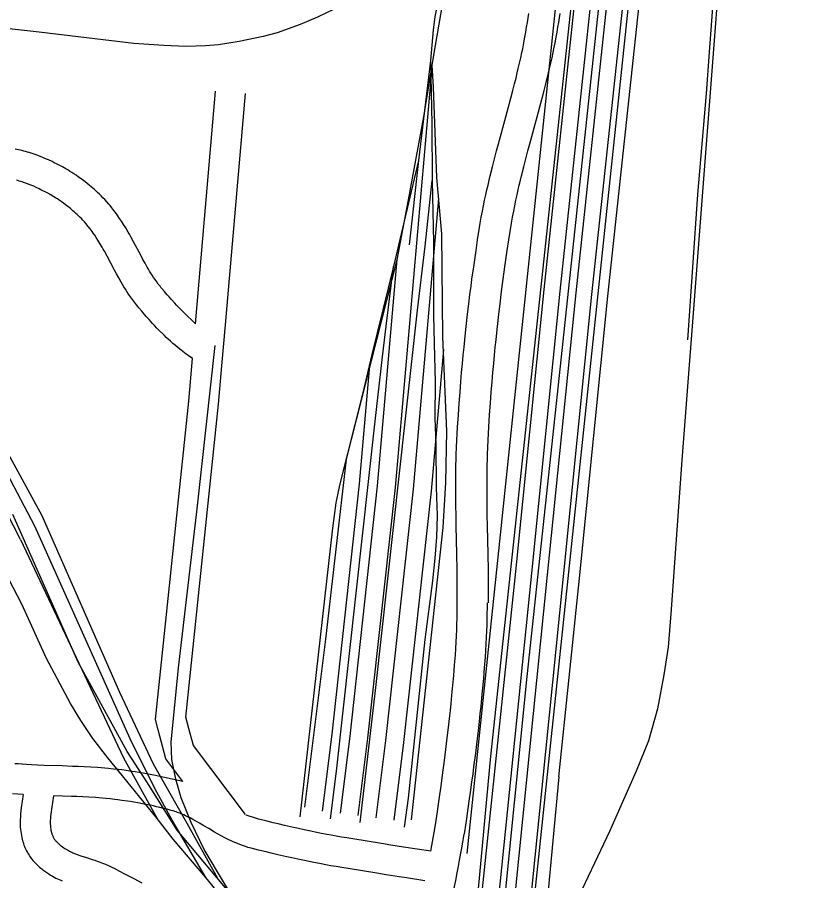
# Model space of a CAD drawing. Extents: x 3313447 to 3351316, y 703786 to 729172.
# Drawn here: x 3326844 to 3327624, y 725260 to 726121 of the extents above; entities that cross this region are included whole.
import ezdxf

# ---------------------------------------------------------------- set-up
doc = ezdxf.new("R2010")
doc.units = 0
doc.layers.add('V-RAIL-TRAK', color=7, linetype='Continuous')
doc.layers.add('V-ROAD-CNTR', color=7, linetype='Continuous')

msp = doc.modelspace()

# ---------------------------------------------------------------- linework, layer by layer
at = {"layer": 'V-RAIL-TRAK'}
for points in [[(3327529.12, 727365.48), (3327526.97, 727349.85), (3327315.97, 725383.65), (3327302.38, 725237.28), (3327290.13, 725122.57), (3327283.15, 725057.23)], [(3327555.6, 727365.52), (3327550.69, 727320.8), (3327384.5, 725763.49), (3327352.49, 725463.28), (3327327.01, 725211.36), (3327311.66, 725051.93)], [(3327577.25, 727271.04), (3327568.56, 727214.93), (3327563.04, 727172.33), (3327558.53, 727129.28), (3327355.51, 725204.55), (3327337.44, 725047.54)], [(3327614.63, 727129.37), (3327609.02, 727059.14), (3327602.46, 726972.03), (3327597.6, 726893.64), (3327547.94, 726273.93), (3327534.2, 726085.95), (3327531.16, 726044.91), (3327522.64, 725944.05), (3327512.37, 725799.12)], [(3327366.62, 726338.89), (3327324.23, 726267.65), (3327284.28, 726196.76), (3327276.28, 726180.12), (3327270.64, 726164.14), (3327265.2, 726144.37), (3327260.75, 726121.23), (3327258.81, 726108.37), (3327256.36, 726077.62)], [(3327324.23, 726267.65), (3327288.06, 726221.02), (3327280.2, 726212.21), (3327271.89, 726203.85), (3327264.48, 726197.05), (3327222.65, 726164.98), (3327202.03, 726151.74), (3327183.98, 726141.18), (3327160.11, 726128.84), (3327143.64, 726120.73), (3327126.28, 726113.52), (3327103.55, 726105.21), (3327089.44, 726101.57), (3327065.38, 726096.62), (3327044.79, 726093.33), (3327031.92, 726092.26), (3327012.23, 726091.77), (3326990.31, 726092.51), (3326960.57, 726094.76), (3326866.12, 726105.98)], [(3326866.12, 726105.98), (3326599.13, 726135.41), (3326392.94, 726157.44), (3326306.5, 726168)], [(3327256.36, 726077.62), (3327244.27, 725977.89), (3327235.03, 725893.81)], [(3327256.36, 726077.62), (3327257.6, 726014.64), (3327257.85, 725957.82), (3327259.2, 725896.07), (3327259.41, 725858.16), (3327259.29, 725823.7), (3327259.97, 725795.29), (3327260.85, 725756.92), (3327260.61, 725721.13), (3327261.75, 725694.29), (3327261.94, 725651.89), (3327262.85, 725623.93), (3327262.33, 725602.23), (3327260.69, 725581.43), (3327258.38, 725558.84), (3327250.68, 725500.03)], [(3326847.59, 725600.04), (3326770.14, 725750.45), (3326758.32, 725770.65), (3326738.91, 725797.74), (3326702.64, 725837.83), (3326669.8, 725867.54), (3326624.32, 725896.54), (3326591.38, 725916.11), (3326561.71, 725930.46), (3326536.35, 725942.09), (3326516.13, 725949.32), (3326487.02, 725957.25), (3326443.01, 725966.57), (3326392.97, 725972.84), (3326324.52, 725980.94), (3326242.82, 725988.96), (3326026.47, 726010.05), (3325953.03, 726017.99), (3325741.27, 726040.9), (3325596.5, 726056.75), (3325525.97, 726063.43)], [(3326861.78, 725613.16), (3326778.59, 725770.67), (3326745.1, 725819.43), (3326717.04, 725851.99), (3326686.24, 725878.78), (3326650.47, 725905.2), (3326616.29, 725925.6), (3326581.06, 725943.54), (3326545.39, 725958.78), (3326506.39, 725971.98), (3326469.84, 725981.85), (3326440.49, 725987.51), (3326404.94, 725992.61), (3326300.69, 726002.49), (3326175.35, 726014.65), (3326017.09, 726026.91), (3325994.1, 726026.09), (3325953.03, 726017.99)], [(3326848.64, 725535.44), (3326770.16, 725686.48), (3326729.01, 725758.29), (3326707.77, 725788.72), (3326686.68, 725813.56), (3326658.99, 725840.94), (3326616.02, 725872.81), (3326567.02, 725901.01), (3326532.37, 725915.01), (3326488.2, 725928.88), (3326440.9, 725940.09), (3326392.73, 725948.21), (3326319.11, 725956.15), (3326189.01, 725968.97), (3326082.28, 725978.46), (3326051.26, 725982.28), (3326021.52, 725989.81), (3325988.93, 726002.33), (3325953.03, 726017.99)], [(3327244.27, 725977.89), (3327225.54, 725899.21), (3327219.52, 725872.05), (3327197.74, 725784.32), (3327188.55, 725744.98), (3327165.53, 725654.23), (3327161.89, 725636.46), (3327158.56, 725611.31), (3327125.92, 725323.4)], [(3327186.08, 725317.71), (3327201.64, 725452.44), (3327243.42, 725828.68), (3327250.91, 725892.41), (3327257.85, 725957.82)], [(3327156.45, 725321.39), (3327162.43, 725368.8), (3327201.1, 725717.98), (3327208.36, 725782.05), (3327211.94, 725812.57), (3327219.52, 725872.05)], [(3327088.58, 725194), (3327030.56, 725290.8), (3327017.62, 725317.55), (3327007.82, 725342.31), (3327002.28, 725360.79), (3326998.39, 725380.42), (3326997.62, 725397.89), (3327005.13, 725471.88), (3327023.48, 725630.57), (3327041.68, 725793.54)], [(3327032.11, 725262.93), (3326998.68, 725319.92), (3326983.28, 725347.83), (3326971.32, 725371.61), (3326956.92, 725401.17), (3326861.78, 725613.16)], [(3326847.59, 725600.04), (3326950.1, 725382.23), (3326983.85, 725321.62)], [(3327254.59, 724778.52), (3327252.96, 724880.07), (3327251.38, 724900.18), (3327247.99, 724921.13), (3327244.09, 724936.8), (3327237.56, 724956.44), (3327222.68, 724991.28), (3327203.86, 725032.22), (3327192.89, 725053.03), (3327179.78, 725075), (3327166.49, 725094.5), (3327152.22, 725114.49), (3327128.58, 725144.41), (3327088.58, 725194), (3327032.11, 725262.93), (3326999.76, 725301.12), (3326983.85, 725321.62), (3326949.04, 725364.27), (3326934.44, 725382.29), (3326919.67, 725401.46), (3326907.53, 725419.3), (3326897.2, 725436.48), (3326873.29, 725481.07), (3326848.64, 725535.44)], [(3327250.68, 725500.03), (3327233.92, 725341.82), (3327229.91, 725312.86)]]:
    msp.add_lwpolyline(points, dxfattribs=at)
at = {"layer": 'V-ROAD-CNTR'}
for points in [[(3327640.19, 727368.49), (3327626.42, 727270.18), (3327613.02, 727146.91), (3327603.33, 726945.66), (3327575.43, 726574.8), (3327547.35, 726208.26), (3327540.37, 726114.84), (3327506.64, 725674.59), (3327496.32, 725529.95), (3327493.22, 725492.46), (3327488.91, 725465.06), (3327482.55, 725431.14), (3327473.64, 725398.96), (3327461.29, 725368.96), (3327434.87, 725308.65), (3327398.57, 725232.05), (3327363.58, 725142.99)], [(3327384.11, 725363.23), (3327404.92, 725561.43), (3327433.21, 725842.61), (3327466.27, 726152.23), (3327516.97, 726673.27), (3327569.25, 727298.78)], [(3327147.13, 723279.64), (3327200.34, 723855.33), (3327373.09, 725564.7), (3327401.38, 725845.91), (3327434.43, 726155.48), (3327485.11, 726676.26), (3327538.55, 727289.41)], [(3327152.27, 723551.66), (3327357.18, 725566.34), (3327385.46, 725847.56), (3327418.52, 726157.1), (3327469.18, 726677.76), (3327523.63, 727290.96)], [(3327200.34, 723645.22), (3327244.46, 724130.51), (3327389.01, 725563.06), (3327417.29, 725844.26), (3327450.35, 726153.85), (3327501.04, 726674.77), (3327553.47, 727287.85)], [(3327264.48, 724836.9), (3327341.26, 725567.97), (3327369.55, 725849.21), (3327402.6, 726158.72), (3327453.25, 726679.25), (3327508.71, 727292.51)], [(3327493.79, 727294.07), (3327411.76, 726428.09), (3327292.51, 725286.73)], [(3327130.82, 725333.05), (3327151.84, 725500.44), (3327172.66, 725680.06), (3327192.44, 725758.49), (3327223.03, 725878.72), (3327234.38, 725938.84), (3327249.63, 726021.39), (3327259.55, 726082.93), (3327268.26, 726133.03), (3327288.8, 726194.81), (3327317.93, 726252.53), (3327357.16, 726310.16), (3327377.69, 726349.47), (3327379.43, 726352.96), (3327389.92, 726389.65), (3327398.22, 726456.92), (3327416.12, 726638.63)], [(3327282.99, 725536.91), (3327283.01, 725541.91), (3327282.99, 725551.59), (3327282.91, 725560.67), (3327282.8, 725569.19), (3327282.51, 725585.25), (3327281.92, 725613.45), (3327281.73, 725624.07), (3327281.6, 725633.39), (3327281.52, 725641.55), (3327281.49, 725648.71), (3327281.49, 725654.97), (3327281.51, 725660.47), (3327281.56, 725665.29), (3327281.69, 725673.7), (3327281.84, 725680.03), (3327281.99, 725684.8), (3327282.26, 725691.92), (3327282.6, 725699.04), (3327282.96, 725705.65), (3327283.32, 725712.05), (3327284.1, 725724.41), (3327284.89, 725736), (3327285.7, 725746.85), (3327286.52, 725757.03), (3327287.33, 725766.56), (3327288.13, 725775.5), (3327288.92, 725783.87), (3327289.69, 725791.72), (3327290.44, 725799.08), (3327291.17, 725805.97), (3327291.87, 725812.44), (3327293.25, 725824.53), (3327294.51, 725835.12), (3327295.66, 725844.38), (3327296.7, 725852.48), (3327297.64, 725859.58), (3327299.33, 725871.96), (3327300.65, 725881.25), (3327301.67, 725888.23), (3327303.24, 725898.66), (3327304.87, 725909.13), (3327305.89, 725915.37), (3327306.95, 725921.41), (3327308.05, 725927.24), (3327309.16, 725932.86), (3327310.28, 725938.29), (3327311.42, 725943.52), (3327312.54, 725948.58), (3327313.67, 725953.46), (3327314.78, 725958.18), (3327315.89, 725962.75), (3327318.08, 725971.53), (3327320.19, 725979.75), (3327322.21, 725987.42), (3327324.13, 725994.6), (3327331.38, 726021.31), (3327334.08, 726031.29), (3327336.4, 726040.01), (3327338.39, 726047.63), (3327340.09, 726054.29), (3327341.54, 726060.12), (3327342.78, 726065.22), (3327343.84, 726069.68), (3327344.74, 726073.57), (3327346.28, 726080.43), (3327347.39, 726085.56), (3327348.18, 726089.39), (3327349.34, 726095.19), (3327350.43, 726100.99), (3327351.33, 726105.97), (3327352.16, 726110.81), (3327352.94, 726115.5), (3327353.66, 726120.05), (3327354.34, 726124.47)], [(3327314.16, 725536.91), (3327314.18, 725541.91), (3327314.16, 725551.59), (3327314.08, 725560.67), (3327313.97, 725569.19), (3327313.68, 725585.25), (3327313.09, 725613.45), (3327312.9, 725624.07), (3327312.77, 725633.39), (3327312.69, 725641.55), (3327312.66, 725648.71), (3327312.66, 725654.97), (3327312.68, 725660.47), (3327312.73, 725665.29), (3327312.86, 725673.7), (3327313.01, 725680.03), (3327313.16, 725684.8), (3327313.43, 725691.92), (3327313.77, 725699.04), (3327314.13, 725705.65), (3327314.49, 725712.05), (3327315.27, 725724.41), (3327316.06, 725736), (3327316.87, 725746.85), (3327317.69, 725757.03), (3327318.5, 725766.56), (3327319.3, 725775.5), (3327320.09, 725783.87), (3327320.86, 725791.72), (3327321.61, 725799.08), (3327322.34, 725805.97), (3327323.04, 725812.44), (3327324.42, 725824.53), (3327325.68, 725835.12), (3327326.83, 725844.38), (3327327.87, 725852.48), (3327328.81, 725859.58), (3327330.5, 725871.96), (3327331.82, 725881.25), (3327332.84, 725888.23), (3327334.41, 725898.66), (3327336.04, 725909.13), (3327337.06, 725915.37), (3327338.12, 725921.41), (3327339.22, 725927.24), (3327340.33, 725932.86), (3327341.45, 725938.29), (3327342.59, 725943.52), (3327343.71, 725948.58), (3327344.84, 725953.46), (3327345.95, 725958.18), (3327347.06, 725962.75), (3327349.25, 725971.53), (3327351.36, 725979.75), (3327353.38, 725987.42), (3327355.3, 725994.6), (3327362.55, 726021.31), (3327365.25, 726031.29), (3327367.57, 726040.01), (3327369.56, 726047.63), (3327371.26, 726054.29), (3327372.71, 726060.12), (3327373.95, 726065.22), (3327375.01, 726069.68), (3327375.91, 726073.57), (3327377.45, 726080.43), (3327378.56, 726085.56), (3327379.35, 726089.39), (3327380.51, 726095.19), (3327381.6, 726100.99), (3327382.5, 726105.97), (3327383.33, 726110.81), (3327384.11, 726115.5), (3327384.83, 726120.05), (3327385.51, 726124.47)], [(3327237.47, 725320.36), (3327268.89, 725612.01), (3327271.65, 725656.9), (3327272.53, 725708.01), (3327268.71, 725802.05), (3327267.61, 725904.8), (3327262.55, 725960.9), (3327259.41, 726050.9), (3327257.96, 726073.04)], [(3327044.13, 725261.71), (3327012.12, 725319.57), (3326980.12, 725375.72), (3326946.42, 725447.38), (3326868.99, 725623.37), (3326819.04, 725715.05), (3326783.35, 725776.1), (3326750.65, 725820.48), (3326709.59, 725863.97), (3326680.3, 725893.17), (3326629.09, 725928.79), (3326562.33, 725958.25), (3326503.13, 725979.28), (3326422.84, 726000.46), (3326366.49, 726005.7), (3326186.53, 726024.49), (3325756.28, 726067.73)], [(3327184.28, 725324.58), (3327193.9, 725401.7), (3327221.37, 725651.77), (3327258.04, 726070.71)], [(3327021.85, 725815.05), (3327041.91, 726047.24)], [(3327051.87, 725814.07), (3327071.8, 726044.65)], [(3326867.1, 725981.94), (3326864, 725983.14), (3326862.02, 725983.87), (3326860.07, 725984.55), (3326858.14, 725985.18), (3326856.24, 725985.77), (3326854.37, 725986.31), (3326852.53, 725986.82), (3326850.72, 725987.29), (3326848.9, 725987.74), (3326845.45, 725988.52), (3326842.07, 725989.21)], [(3327021.85, 725815.05), (3327010.36, 725826.25), (3327007.55, 725829.07), (3327005.14, 725831.56), (3327003.04, 725833.77), (3327001.23, 725835.72), (3326998.02, 725839.25), (3326995.64, 725841.94), (3326993.86, 725843.97), (3326991.16, 725847.11), (3326988.47, 725850.28), (3326987.52, 725851.41), (3326986.65, 725852.48), (3326984.89, 725854.74), (3326983.26, 725856.94), (3326981.71, 725859.12), (3326980.25, 725861.27), (3326978.85, 725863.39), (3326977.52, 725865.48), (3326976.25, 725867.54), (3326975.04, 725869.56), (3326973.89, 725871.52), (3326971.64, 725875.48), (3326969.56, 725879.23), (3326967.63, 725882.8), (3326960.25, 725896.65), (3326957.36, 725901.94), (3326956.04, 725904.3), (3326954.77, 725906.53), (3326952.37, 725910.63), (3326950.17, 725914.25), (3326948.16, 725917.41), (3326946.34, 725920.17), (3326944.69, 725922.57), (3326943.2, 725924.67), (3326941.86, 725926.5), (3326940.64, 725928.12), (3326938.51, 725930.84), (3326936.82, 725932.9), (3326935.49, 725934.47), (3326933.5, 725936.73), (3326931.45, 725938.95), (3326929.62, 725940.85), (3326927.85, 725942.65), (3326926.11, 725944.35), (3326924.41, 725945.97), (3326922.74, 725947.52), (3326921.11, 725949), (3326919.52, 725950.4), (3326917.96, 725951.74), (3326916.41, 725953.04), (3326913.46, 725955.43), (3326910.63, 725957.63), (3326907.93, 725959.64), (3326905.38, 725961.46), (3326902.96, 725963.13), (3326900.66, 725964.65), (3326898.5, 725966.05), (3326896.45, 725967.33), (3326894.51, 725968.5), (3326892.65, 725969.59), (3326889.24, 725971.53), (3326886.18, 725973.18), (3326883.49, 725974.58), (3326881.1, 725975.76), (3326878.97, 725976.79), (3326875.33, 725978.47), (3326872.53, 725979.7), (3326870.38, 725980.61), (3326867.34, 725981.85)], [(3326856.27, 725953.97), (3326853.42, 725955.07), (3326851.94, 725955.61), (3326850.48, 725956.12), (3326849.04, 725956.59), (3326847.6, 725957.04), (3326846.17, 725957.45), (3326844.75, 725957.85), (3326843.34, 725958.21)], [(3327018.84, 725780.28), (3327014.56, 725783.35), (3327012.73, 725784.71), (3327010.97, 725786.03), (3327009.3, 725787.31), (3327007.67, 725788.59), (3327004.66, 725791.02), (3327001.88, 725793.35), (3326999.33, 725795.55), (3326996.99, 725797.64), (3326994.83, 725799.61), (3326992.84, 725801.47), (3326991, 725803.23), (3326989.27, 725804.92), (3326986.17, 725808.03), (3326983.47, 725810.8), (3326981.16, 725813.25), (3326979.13, 725815.43), (3326975.7, 725819.22), (3326973.13, 725822.11), (3326971.21, 725824.31), (3326968.37, 725827.6), (3326965.52, 725830.96), (3326964.35, 725832.36), (3326963.17, 725833.81), (3326961.02, 725836.57), (3326958.99, 725839.31), (3326957.09, 725841.98), (3326955.32, 725844.57), (3326953.66, 725847.1), (3326952.1, 725849.56), (3326950.63, 725851.94), (3326949.24, 725854.25), (3326947.91, 725856.51), (3326945.47, 725860.8), (3326943.24, 725864.84), (3326941.2, 725868.61), (3326933.85, 725882.41), (3326931.1, 725887.44), (3326929.91, 725889.57), (3326928.79, 725891.54), (3326926.62, 725895.25), (3326924.7, 725898.4), (3326922.98, 725901.1), (3326921.45, 725903.42), (3326920.08, 725905.41), (3326918.87, 725907.12), (3326917.78, 725908.6), (3326916.85, 725909.84), (3326915.09, 725912.09), (3326913.77, 725913.7), (3326912.79, 725914.85), (3326911.23, 725916.63), (3326909.61, 725918.38), (3326908.14, 725919.91), (3326906.68, 725921.39), (3326905.25, 725922.79), (3326903.84, 725924.13), (3326902.47, 725925.4), (3326901.13, 725926.62), (3326899.82, 725927.77), (3326898.54, 725928.88), (3326897.31, 725929.9), (3326894.82, 725931.93), (3326892.48, 725933.74), (3326890.26, 725935.39), (3326888.15, 725936.9), (3326886.14, 725938.28), (3326884.24, 725939.55), (3326882.44, 725940.71), (3326880.74, 725941.77), (3326879.13, 725942.74), (3326877.64, 725943.62), (3326874.72, 725945.28), (3326872.16, 725946.66), (3326869.9, 725947.83), (3326867.9, 725948.82), (3326866.17, 725949.66), (3326863, 725951.12), (3326860.64, 725952.16), (3326858.88, 725952.9), (3326856.03, 725954.06)], [(3327202.15, 725322.35), (3327211.78, 725399.6), (3327239.29, 725650), (3327264.67, 725939.97)], [(3327166.42, 725326.81), (3327176.02, 725403.79), (3327203.46, 725653.54), (3327223.19, 725879.02)], [(3327048.32, 725773.01), (3327051.87, 725814.07)], [(3327220.01, 725320.13), (3327229.66, 725397.5), (3327257.2, 725648.23), (3327269.56, 725789.39)], [(3326984.77, 725410.01), (3326981.97, 725420.43), (3327015.18, 725737.89), (3327018.84, 725780.28)], [(3327016.77, 725406.54), (3327012.39, 725422.84), (3327045.04, 725735.04), (3327048.32, 725773.01)], [(3327148.56, 725329.04), (3327158.15, 725405.89), (3327185.54, 725655.3), (3327195.88, 725773.41)], [(3327239.93, 724584.42), (3327263.25, 724809.41), (3327265.43, 724858.22), (3327261.43, 724889.7), (3327252.47, 724934.05), (3327240.81, 724975.31), (3327220.64, 725021.61), (3327191.08, 725075.65), (3327167.93, 725111.44), (3327123.94, 725164.69), (3327063.95, 725238.11), (3327003.53, 725310.03), (3326973.51, 725358.11), (3326953.69, 725388.49), (3326904.85, 725477.62), (3326839.98, 725624.88)], [(3327256.74, 725288.97), (3327260.79, 725313.31), (3327261.82, 725319.73), (3327262.8, 725326.16), (3327264.24, 725336.04), (3327265.57, 725345.32), (3327266.79, 725354.02), (3327267.91, 725362.18), (3327268.93, 725369.83), (3327269.87, 725376.99), (3327271.58, 725390.45), (3327273.01, 725402.22), (3327274.21, 725412.52), (3327275.22, 725421.53), (3327276.07, 725429.42), (3327276.79, 725436.31), (3327277.99, 725448.41), (3327278.83, 725457.47), (3327279.43, 725464.26), (3327280.29, 725474.46), (3327281.08, 725484.65), (3327281.53, 725491.2), (3327281.9, 725497.54), (3327282.2, 725503.69), (3327282.45, 725509.66), (3327282.63, 725515.45), (3327282.78, 725521.07), (3327282.88, 725526.52), (3327282.95, 725531.81), (3327283, 725536.98)], [(3327279.63, 725250.93), (3327281.38, 725259.68), (3327282.9, 725267.36), (3327284.21, 725274.09), (3327285.34, 725280.02), (3327287.26, 725290.37), (3327288.65, 725298.18), (3327289.66, 725304.05), (3327290.4, 725308.47), (3327291.46, 725315.1), (3327292.47, 725321.73), (3327293.93, 725331.74), (3327295.28, 725341.12), (3327296.51, 725349.91), (3327297.64, 725358.15), (3327298.67, 725365.89), (3327299.63, 725373.15), (3327301.35, 725386.75), (3327302.8, 725398.67), (3327304.02, 725409.11), (3327305.04, 725418.26), (3327305.91, 725426.26), (3327306.64, 725433.28), (3327307.85, 725445.54), (3327308.71, 725454.75), (3327309.32, 725461.68), (3327310.19, 725472.05), (3327311, 725482.46), (3327311.47, 725489.29), (3327311.86, 725495.93), (3327312.17, 725502.35), (3327312.43, 725508.56), (3327312.62, 725514.58), (3327312.77, 725520.4), (3327312.88, 725526.03), (3327312.95, 725531.49), (3327312.99, 725536.73)], [(3327009.49, 725358.63), (3326992.54, 725381.09), (3326984.77, 725410.01)], [(3327071.97, 725325.66), (3327020, 725394.51), (3327016.77, 725406.54)], [(3326849.07, 725375.76), (3326845.17, 725376.03), (3326841.81, 725376.28)], [(3327009.49, 725358.63), (3326980.34, 725364.75), (3326974.78, 725365.85), (3326969.87, 725366.76), (3326965.57, 725367.51), (3326961.81, 725368.13), (3326958.48, 725368.64), (3326952.73, 725369.47), (3326948.38, 725370.04), (3326945.09, 725370.44), (3326940.2, 725370.99), (3326935.3, 725371.48), (3326931.5, 725371.82), (3326927.83, 725372.11), (3326924.26, 725372.38), (3326917.44, 725372.82), (3326911.03, 725373.17), (3326905.05, 725373.45), (3326899.46, 725373.67), (3326889.07, 725374.05), (3326871.02, 725374.67), (3326864.33, 725374.94), (3326858.51, 725375.21), (3326853.44, 725375.49), (3326848.96, 725375.77)], [(3327384.11, 725363.23), (3327364.55, 725154.2), (3327345.01, 724927.53), (3327278.37, 724309.46)], [(3326850.18, 725345.56), (3326839.42, 725346.38)], [(3326850.18, 725345.56), (3326848.27, 725332.43), (3326847.88, 725329.35), (3326847.58, 725326.36), (3326847.36, 725323.47), (3326847.22, 725320.7), (3326847.17, 725318.05), (3326847.2, 725315.52), (3326847.3, 725313.1), (3326847.47, 725310.8), (3326847.7, 725308.63), (3326847.98, 725306.58), (3326848.31, 725304.63), (3326848.68, 725302.79), (3326849.08, 725301.06), (3326849.51, 725299.44), (3326849.97, 725297.91), (3326850.43, 725296.48), (3326850.91, 725295.14), (3326851.4, 725293.88), (3326851.89, 725292.71), (3326852.41, 725291.53), (3326853.36, 725289.56), (3326854.31, 725287.78), (3326855.22, 725286.24), (3326856.06, 725284.91), (3326856.83, 725283.76), (3326857.59, 725282.69), (3326858.84, 725281.06), (3326859.89, 725279.78), (3326860.76, 725278.79), (3326862, 725277.45), (3326863.29, 725276.16), (3326864.42, 725275.09), (3326865.5, 725274.1), (3326866.57, 725273.16), (3326867.62, 725272.26), (3326868.66, 725271.41), (3326869.74, 725270.55), (3326871.74, 725269.05), (3326873.73, 725267.64), (3326875.67, 725266.37), (3326877.55, 725265.2), (3326879.37, 725264.14), (3326881.13, 725263.17), (3326882.83, 725262.28), (3326884.47, 725261.46), (3326886.05, 725260.72), (3326887.58, 725260.03), (3326889.1, 725259.38)], [(3326880.49, 725344.34), (3326878.38, 725331.07), (3326878, 725328.41), (3326877.69, 725325.97), (3326877.46, 725323.7), (3326877.3, 725321.61), (3326877.21, 725319.69), (3326877.18, 725317.92), (3326877.19, 725316.3), (3326877.26, 725314.82), (3326877.35, 725313.47), (3326877.48, 725312.24), (3326877.64, 725311.12), (3326877.81, 725310.1), (3326878, 725309.17), (3326878.2, 725308.32), (3326878.4, 725307.54), (3326878.61, 725306.83), (3326878.83, 725306.18), (3326879.04, 725305.58), (3326879.25, 725305.04), (3326879.46, 725304.53), (3326879.63, 725304.14), (3326880.09, 725303.2), (3326880.48, 725302.47), (3326880.85, 725301.84), (3326881.18, 725301.31), (3326881.5, 725300.84), (3326881.74, 725300.5), (3326882.34, 725299.72), (3326882.76, 725299.2), (3326883.05, 725298.87), (3326883.63, 725298.26), (3326884.25, 725297.63), (3326884.88, 725297.03), (3326885.55, 725296.41), (3326886.21, 725295.84), (3326886.86, 725295.28), (3326887.51, 725294.75), (3326888.09, 725294.29), (3326889.4, 725293.3), (3326890.63, 725292.44), (3326891.84, 725291.64), (3326893.02, 725290.91), (3326894.18, 725290.23), (3326895.32, 725289.6), (3326896.44, 725289.02), (3326897.54, 725288.47), (3326898.63, 725287.96), (3326899.69, 725287.48), (3326900.69, 725287.05), (3326902.83, 725286.18), (3326904.83, 725285.42), (3326906.76, 725284.73), (3326908.59, 725284.1), (3326912.22, 725282.92), (3326918.85, 725280.83), (3326921.45, 725279.99), (3326923.77, 725279.22), (3326925.84, 725278.5), (3326927.67, 725277.84), (3326929.34, 725277.22), (3326932.15, 725276.1), (3326934.33, 725275.17), (3326936.03, 725274.39), (3326938.43, 725273.24), (3326939.73, 725272.57), (3326940.88, 725271.95), (3326946.16, 725269.12), (3326951.05, 725266.55), (3326960.4, 725261.75), (3326968.62, 725257.54)], [(3327250.77, 725259.62), (3327232.29, 725262.32), (3327224.96, 725263.43), (3327212.2, 725265.42), (3327202.64, 725266.96), (3327174.04, 725271.62), (3327167.96, 725272.63), (3327162.24, 725273.62), (3327156.89, 725274.57), (3327151.88, 725275.49), (3327147.17, 725276.38), (3327138.4, 725278.09), (3327130.73, 725279.65), (3327124.03, 725281.05), (3327118.17, 725282.32), (3327113.04, 725283.46), (3327104.11, 725285.49), (3327097.42, 725287.06), (3327092.39, 725288.27), (3327084.88, 725290.11), (3327077.34, 725292.01), (3327075.81, 725292.42), (3327074.27, 725292.85), (3327072.72, 725293.31), (3327069.88, 725294.24), (3327067.12, 725295.22), (3327064.51, 725296.24), (3327062.02, 725297.26), (3327059.64, 725298.3), (3327057.38, 725299.34), (3327055.23, 725300.38), (3327053.17, 725301.4), (3327051.17, 725302.43), (3327047.47, 725304.41), (3327044.04, 725306.32), (3327040.87, 725308.14), (3327035.14, 725311.51), (3327030.21, 725314.43), (3327025.99, 725316.9), (3327022.36, 725318.97), (3327019.22, 725320.71), (3327016.49, 725322.15), (3327014.13, 725323.35), (3327012.07, 725324.35), (3327010.28, 725325.18), (3327008.72, 725325.87), (3327007.36, 725326.45), (3327006.22, 725326.91), (3327004.08, 725327.74), (3327002.54, 725328.29), (3327001.42, 725328.67), (3326999.65, 725329.22), (3326997.85, 725329.74), (3326993.86, 725330.8), (3326990.07, 725331.77), (3326986.5, 725332.64), (3326983.16, 725333.43), (3326980.02, 725334.14), (3326977.08, 725334.78), (3326974.34, 725335.35), (3326969.12, 725336.39), (3326964.57, 725337.23), (3326960.58, 725337.93), (3326957.08, 725338.5), (3326954.05, 725338.97), (3326948.64, 725339.75), (3326944.61, 725340.28), (3326941.61, 725340.64), (3326937.04, 725341.15), (3326932.47, 725341.61), (3326928.94, 725341.92), (3326925.51, 725342.2), (3326922.19, 725342.45), (3326915.65, 725342.87), (3326909.52, 725343.21), (3326903.75, 725343.47), (3326898.31, 725343.7), (3326880.49, 725344.34)], [(3327256.63, 725288.99), (3327229.52, 725293.09), (3327216.89, 725295.06), (3327207.42, 725296.57), (3327178.92, 725301.22), (3327172.97, 725302.21), (3327167.42, 725303.17), (3327162.23, 725304.09), (3327157.36, 725304.99), (3327152.82, 725305.84), (3327144.26, 725307.51), (3327136.8, 725309.03), (3327130.28, 725310.4), (3327124.58, 725311.63), (3327119.61, 725312.73), (3327110.87, 725314.72), (3327104.35, 725316.25), (3327099.47, 725317.42), (3327092.13, 725319.22), (3327084.84, 725321.06), (3327083.72, 725321.35), (3327082.66, 725321.65), (3327081.68, 725321.95), (3327072.51, 725324.93)]]:
    msp.add_lwpolyline(points, dxfattribs=at)

doc.saveas('drawing.dxf')
